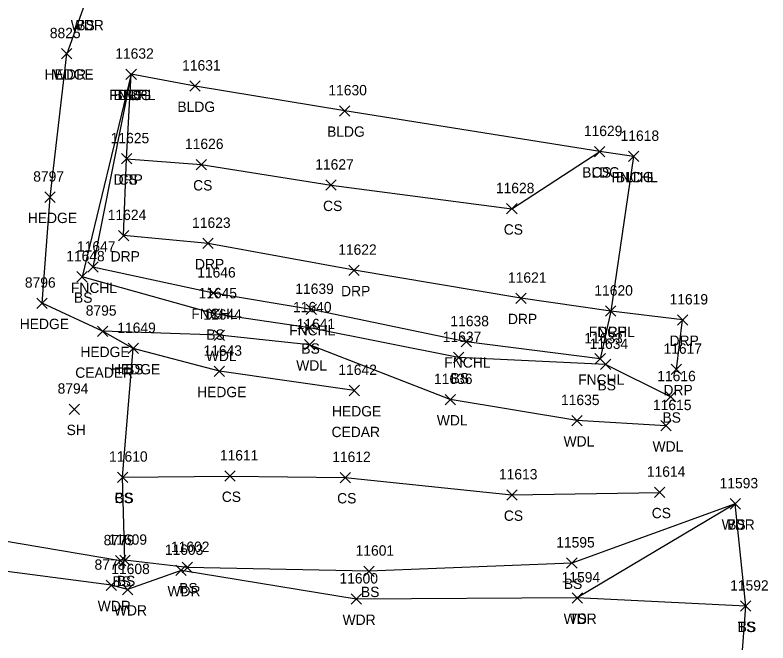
# Model space of a CAD drawing. Extents: x 1462089 to 1464015, y 730534 to 736144.
# Drawn here: x 1463306.8 to 1463452.2, y 734520.2 to 734641.4 of the extents above; entities that cross this region are included whole.
import ezdxf

# ---------------------------------------------------------------- set-up
doc = ezdxf.new("R2010")
doc.units = 0
for name, color, linetype in [('L_A', 7, 'Continuous'), ('L_C', 7, 'Continuous'), ('L_I', 7, 'Continuous'), ('L_TIC', 7, 'Continuous'), ('LAHR', 7, 'Continuous'), ('LAWA', 7, 'Continuous'), ('LBC', 7, 'Continuous'), ('LELB', 7, 'Continuous'), ('LFNC', 7, 'Continuous'), ('R_A', 7, 'Continuous'), ('R_I', 7, 'Continuous'), ('R_TIC', 7, 'Continuous'), ('RDP', 7, 'Continuous')]:
    doc.layers.add(name, color=color, linetype=linetype)

msp = doc.modelspace()

# ---------------------------------------------------------------- linework, layer by layer
at = {"layer": 'L_TIC'}
for points in [[(1463315.73, 734632.96), (1463317.73, 734634.96)], [(1463317.73, 734632.96), (1463315.73, 734634.96)], [(1463315.73, 734632.96), (1463317.73, 734634.96)], [(1463317.73, 734632.96), (1463315.73, 734634.96)], [(1463328.18, 734629), (1463330.18, 734631)], [(1463330.18, 734629), (1463328.18, 734631)], [(1463328.18, 734629), (1463330.18, 734631)], [(1463330.18, 734629), (1463328.18, 734631)], [(1463328.18, 734629), (1463330.18, 734631)], [(1463330.18, 734629), (1463328.18, 734631)], [(1463340.52, 734626.72), (1463342.52, 734628.72)], [(1463342.52, 734626.72), (1463340.52, 734628.72)], [(1463369.43, 734621.93), (1463371.43, 734623.93)], [(1463371.43, 734621.93), (1463369.43, 734623.93)], [(1463418.69, 734614.06), (1463420.69, 734616.06)], [(1463420.69, 734614.06), (1463418.69, 734616.06)], [(1463418.69, 734614.06), (1463420.69, 734616.06)], [(1463420.69, 734614.06), (1463418.69, 734616.06)], [(1463425.21, 734613.14), (1463427.21, 734615.14)], [(1463427.21, 734613.14), (1463425.21, 734615.14)], [(1463425.21, 734613.14), (1463427.21, 734615.14)], [(1463427.21, 734613.14), (1463425.21, 734615.14)], [(1463327.3, 734612.68), (1463329.3, 734614.68)], [(1463329.3, 734612.68), (1463327.3, 734614.68)], [(1463341.71, 734611.56), (1463343.71, 734613.56)], [(1463343.71, 734611.56), (1463341.71, 734613.56)], [(1463366.8, 734607.59), (1463368.8, 734609.59)], [(1463368.8, 734607.59), (1463366.8, 734609.59)], [(1463312.52, 734605.27), (1463314.52, 734607.27)], [(1463314.52, 734605.27), (1463312.52, 734607.27)], [(1463401.7, 734603.04), (1463403.7, 734605.04)], [(1463403.7, 734603.04), (1463401.7, 734605.04)], [(1463320.79, 734591.77), (1463322.79, 734593.77)], [(1463322.79, 734591.77), (1463320.79, 734593.77)], [(1463320.79, 734591.77), (1463322.79, 734593.77)], [(1463322.79, 734591.77), (1463320.79, 734593.77)], [(1463318.7, 734589.89), (1463320.7, 734591.89)], [(1463320.7, 734589.89), (1463318.7, 734591.89)], [(1463318.7, 734589.89), (1463320.7, 734591.89)], [(1463320.7, 734589.89), (1463318.7, 734591.89)], [(1463344.06, 734586.75), (1463346.06, 734588.75)], [(1463346.06, 734586.75), (1463344.06, 734588.75)], [(1463310.96, 734584.8), (1463312.96, 734586.8)], [(1463312.96, 734584.8), (1463310.96, 734586.8)], [(1463344.25, 734582.74), (1463346.25, 734584.74)], [(1463346.25, 734582.74), (1463344.25, 734584.74)], [(1463362.95, 734583.59), (1463364.95, 734585.59)], [(1463364.95, 734583.59), (1463362.95, 734585.59)], [(1463420.8, 734583.27), (1463422.8, 734585.27)], [(1463422.8, 734583.27), (1463420.8, 734585.27)], [(1463322.67, 734579.4), (1463324.67, 734581.4)], [(1463324.67, 734579.4), (1463322.67, 734581.4)], [(1463362.61, 734580.05), (1463364.61, 734582.05)], [(1463364.61, 734580.05), (1463362.61, 734582.05)], [(1463345.18, 734578.62), (1463347.18, 734580.62)], [(1463347.18, 734578.62), (1463345.18, 734580.62)], [(1463362.64, 734576.79), (1463364.64, 734578.79)], [(1463364.64, 734576.79), (1463362.64, 734578.79)], [(1463392.91, 734577.36), (1463394.91, 734579.36)], [(1463394.91, 734577.36), (1463392.91, 734579.36)], [(1463328.58, 734576.06), (1463330.58, 734578.06)], [(1463330.58, 734576.06), (1463328.58, 734578.06)], [(1463328.58, 734576.06), (1463330.58, 734578.06)], [(1463330.58, 734576.06), (1463328.58, 734578.06)], [(1463391.43, 734574.32), (1463393.43, 734576.32)], [(1463393.43, 734574.32), (1463391.43, 734576.32)], [(1463418.76, 734574.06), (1463420.76, 734576.06)], [(1463420.76, 734574.06), (1463418.76, 734576.06)], [(1463419.8, 734572.98), (1463421.8, 734574.98)], [(1463421.8, 734572.98), (1463419.8, 734574.98)], [(1463345.22, 734571.66), (1463347.22, 734573.66)], [(1463347.22, 734571.66), (1463345.22, 734573.66)], [(1463371.27, 734567.95), (1463373.27, 734569.95)], [(1463373.27, 734567.95), (1463371.27, 734569.95)], [(1463389.8, 734566.2), (1463391.8, 734568.2)], [(1463391.8, 734566.2), (1463389.8, 734568.2)], [(1463432.35, 734566.74), (1463434.35, 734568.74)], [(1463434.35, 734566.74), (1463432.35, 734568.74)], [(1463317.23, 734564.34), (1463319.23, 734566.34)], [(1463319.23, 734564.34), (1463317.23, 734566.34)], [(1463414.27, 734562.13), (1463416.27, 734564.13)], [(1463416.27, 734562.13), (1463414.27, 734564.13)], [(1463431.46, 734561.16), (1463433.46, 734563.16)], [(1463433.46, 734561.16), (1463431.46, 734563.16)], [(1463326.51, 734551.21), (1463328.51, 734553.21)], [(1463328.51, 734551.21), (1463326.51, 734553.21)], [(1463326.51, 734551.21), (1463328.51, 734553.21)], [(1463328.51, 734551.21), (1463326.51, 734553.21)], [(1463347.24, 734551.44), (1463349.24, 734553.44)], [(1463349.24, 734551.44), (1463347.24, 734553.44)], [(1463369.52, 734551.15), (1463371.52, 734553.15)], [(1463371.52, 734551.15), (1463369.52, 734553.15)], [(1463401.72, 734547.79), (1463403.72, 734549.79)], [(1463403.72, 734547.79), (1463401.72, 734549.79)], [(1463430.28, 734548.29), (1463432.28, 734550.29)], [(1463432.28, 734548.29), (1463430.28, 734550.29)], [(1463444.85, 734546.07), (1463446.85, 734548.07)], [(1463446.85, 734546.07), (1463444.85, 734548.07)], [(1463444.85, 734546.07), (1463446.85, 734548.07)], [(1463446.85, 734546.07), (1463444.85, 734548.07)], [(1463326.13, 734535.08), (1463328.13, 734537.08)], [(1463328.13, 734535.08), (1463326.13, 734537.08)], [(1463326.97, 734535.18), (1463328.97, 734537.18)], [(1463328.97, 734535.18), (1463326.97, 734537.18)], [(1463413.29, 734534.64), (1463415.29, 734536.64)], [(1463415.29, 734534.64), (1463413.29, 734536.64)], [(1463337.83, 734533.22), (1463339.83, 734535.22)], [(1463339.83, 734533.22), (1463337.83, 734535.22)], [(1463339.01, 734533.78), (1463341.01, 734535.78)], [(1463341.01, 734533.78), (1463339.01, 734535.78)], [(1463374.11, 734533.07), (1463376.11, 734535.07)], [(1463376.11, 734533.07), (1463374.11, 734535.07)], [(1463324.36, 734530.35), (1463326.36, 734532.35)], [(1463326.36, 734530.35), (1463324.36, 734532.35)], [(1463327.49, 734529.51), (1463329.49, 734531.51)], [(1463329.49, 734529.51), (1463327.49, 734531.51)], [(1463371.65, 734527.69), (1463373.65, 734529.69)], [(1463373.65, 734527.69), (1463371.65, 734529.69)], [(1463414.34, 734527.9), (1463416.34, 734529.9)], [(1463416.34, 734527.9), (1463414.34, 734529.9)], [(1463414.34, 734527.9), (1463416.34, 734529.9)], [(1463416.34, 734527.9), (1463414.34, 734529.9)], [(1463446.88, 734526.32), (1463448.88, 734528.32)], [(1463448.88, 734526.32), (1463446.88, 734528.32)], [(1463446.88, 734526.32), (1463448.88, 734528.32)], [(1463448.88, 734526.32), (1463446.88, 734528.32)]]:
    msp.add_lwpolyline(points, dxfattribs=at)
at = {"layer": 'LAHR'}
for points in [[(1463323.67, 734580.4), (1463311.96, 734585.8), (1463313.52, 734606.27), (1463316.73, 734633.96)], [(1463372.27, 734568.95), (1463346.22, 734572.66), (1463329.58, 734577.06)]]:
    msp.add_lwpolyline(points, dxfattribs=at)
at = {"layer": 'LAWA'}
for points in [[(1463325.36, 734531.35), (1463290.38, 734535.93), (1463282.65, 734568.96), (1463284.52, 734602.64), (1463285.26, 734647.37), (1463289, 734665.01), (1463295.84, 734662.53), (1463303.11, 734657.04), (1463320.15, 734643.47), (1463316.73, 734633.96)], [(1463346.18, 734579.62), (1463323.67, 734580.4)], [(1463432.46, 734562.16), (1463415.27, 734563.13), (1463390.8, 734567.2), (1463363.64, 734577.79), (1463346.18, 734579.62)], [(1463445.85, 734547.07), (1463415.34, 734528.9), (1463372.65, 734528.69), (1463338.83, 734534.22), (1463328.49, 734530.51)], [(1463328.49, 734530.51), (1463325.36, 734531.35)]]:
    msp.add_lwpolyline(points, dxfattribs=at)
at = {"layer": 'LBC'}
msp.add_lwpolyline([(1463426.21, 734614.14), (1463419.69, 734615.06), (1463370.43, 734622.93), (1463341.52, 734627.72), (1463329.18, 734630)], dxfattribs=at)
at = {"layer": 'LELB'}
for points in [[(1463327.13, 734536.08), (1463296.31, 734541.27), (1463296.41, 734567.83), (1463303.06, 734603.64), (1463303.11, 734657.04), (1463303.32, 734701.07)], [(1463329.18, 734630), (1463319.7, 734590.89)], [(1463328.3, 734613.68), (1463342.71, 734612.56), (1463367.8, 734608.59), (1463402.7, 734604.04), (1463419.69, 734615.06)], [(1463433.35, 734567.74), (1463420.8, 734573.98), (1463392.43, 734575.32), (1463363.61, 734581.05), (1463345.25, 734583.74), (1463319.7, 734590.89)], [(1463329.58, 734577.06), (1463323.67, 734580.4)], [(1463442.1, 734471.28), (1463445.39, 734494.21), (1463447.88, 734527.32), (1463445.85, 734547.07), (1463414.29, 734535.64), (1463375.11, 734534.07), (1463340.01, 734534.78), (1463327.97, 734536.18), (1463327.51, 734552.21), (1463329.58, 734577.06)], [(1463327.51, 734552.21), (1463348.24, 734552.44), (1463370.52, 734552.15), (1463402.72, 734548.79), (1463431.28, 734549.29)], [(1463447.88, 734527.32), (1463415.34, 734528.9)]]:
    msp.add_lwpolyline(points, dxfattribs=at)
at = {"layer": 'LFNC'}
for points in [[(1463329.18, 734630), (1463321.79, 734592.77)], [(1463426.21, 734614.14), (1463421.8, 734584.27), (1463419.76, 734575.06), (1463393.91, 734578.36), (1463363.95, 734584.59), (1463345.06, 734587.75), (1463321.79, 734592.77)]]:
    msp.add_lwpolyline(points, dxfattribs=at)
at = {"layer": 'R_TIC'}
for points in [[(1463328.18, 734629), (1463330.18, 734631)], [(1463330.18, 734629), (1463328.18, 734631)], [(1463327.3, 734612.68), (1463329.3, 734614.68)], [(1463329.3, 734612.68), (1463327.3, 734614.68)], [(1463326.73, 734597.85), (1463328.73, 734599.85)], [(1463328.73, 734597.85), (1463326.73, 734599.85)], [(1463343.02, 734596.34), (1463345.02, 734598.34)], [(1463345.02, 734596.34), (1463343.02, 734598.34)], [(1463371.23, 734591.15), (1463373.23, 734593.15)], [(1463373.23, 734591.15), (1463371.23, 734593.15)], [(1463403.47, 734585.76), (1463405.47, 734587.76)], [(1463405.47, 734585.76), (1463403.47, 734587.76)], [(1463420.8, 734583.27), (1463422.8, 734585.27)], [(1463422.8, 734583.27), (1463420.8, 734585.27)], [(1463434.67, 734581.56), (1463436.67, 734583.56)], [(1463436.67, 734581.56), (1463434.67, 734583.56)], [(1463433.49, 734572.04), (1463435.49, 734574.04)], [(1463435.49, 734572.04), (1463433.49, 734574.04)]]:
    msp.add_lwpolyline(points, dxfattribs=at)
at = {"layer": 'RDP'}
msp.add_lwpolyline([(1463434.49, 734573.04), (1463435.67, 734582.56), (1463421.8, 734584.27), (1463404.47, 734586.76), (1463372.23, 734592.15), (1463344.02, 734597.34), (1463327.73, 734598.85), (1463328.3, 734613.68), (1463329.18, 734630)], dxfattribs=at)

# ---------------------------------------------------------------- texts
at = {"layer": 'L_A'}
for s, p in [('WDR', (1463317.51, 734638.47)), ('BS', (1463318.59, 734638.47)), ('HEDGE', (1463312.43, 734628.96)), ('WDR', (1463314.09, 734628.96)), ('FNCHL', (1463324.93, 734625)), ('BLDG', (1463325.77, 734625)), ('BS', (1463327.62, 734625)), ('BLDG', (1463338.11, 734622.72)), ('BLDG', (1463367.02, 734617.93)), ('BLDG', (1463416.28, 734610.06)), ('CS', (1463418.13, 734610.06)), ('CS', (1463326.74, 734608.68)), ('FNCHL', (1463421.96, 734609.14)), ('BLDG', (1463422.8, 734609.14)), ('CS', (1463341.15, 734607.56)), ('CS', (1463366.24, 734603.59)), ('HEDGE', (1463309.22, 734601.27)), ('CS', (1463401.14, 734599.04)), ('FNCHL', (1463317.54, 734587.77)), ('FNCHL', (1463317.54, 734587.77)), ('BS', (1463318.14, 734585.89)), ('BS', (1463318.14, 734585.89)), ('FNCHL', (1463340.81, 734582.75)), ('HEDGE', (1463307.66, 734580.8)), ('FNCHL', (1463359.7, 734579.59)), ('FNCHL', (1463417.55, 734579.27)), ('BS', (1463343.69, 734578.74)), ('HEDGE', (1463319.37, 734575.4)), ('BS', (1463362.05, 734576.05)), ('WDL', (1463343.6, 734574.62)), ('HEDGE', (1463325.28, 734572.06)), ('BS', (1463328.02, 734572.06)), ('WDL', (1463361.06, 734572.79)), ('FNCHL', (1463389.66, 734573.36)), ('BS', (1463390.87, 734570.32)), ('FNCHL', (1463415.51, 734570.06)), ('HEDGE', (1463341.92, 734567.66)), ('BS', (1463419.24, 734568.98)), ('HEDGE', (1463367.97, 734563.95)), ('WDL', (1463388.21, 734562.2)), ('BS', (1463431.79, 734562.74)), ('SH', (1463316.71, 734560.34)), ('WDL', (1463412.69, 734558.13)), ('WDL', (1463429.88, 734557.16)), ('CS', (1463346.68, 734547.44)), ('CS', (1463325.95, 734547.21)), ('BS', (1463325.95, 734547.21)), ('CS', (1463368.96, 734547.15)), ('CS', (1463401.16, 734543.79)), ('CS', (1463429.72, 734544.29)), ('WDR', (1463443.22, 734542.07)), ('BS', (1463444.29, 734542.07)), ('BS', (1463325.57, 734531.08)), ('BS', (1463326.41, 734531.18)), ('BS', (1463412.74, 734530.64)), ('WDR', (1463336.19, 734529.22)), ('BS', (1463338.45, 734529.78)), ('BS', (1463373.56, 734529.07)), ('WDR', (1463322.72, 734526.35)), ('WDR', (1463325.85, 734525.51)), ('WDR', (1463370.01, 734523.69)), ('WDR', (1463412.7, 734523.9)), ('TS', (1463413.75, 734523.9)), ('TS', (1463446.29, 734522.32)), ('BS', (1463446.32, 734522.32))]:
    msp.add_text(s, height=2, dxfattribs=at).set_placement(p)
at = {"layer": 'L_C'}
for s, p in [('CEADER', (1463318.39, 734571.4)), ('CEDAR', (1463367.88, 734559.95))]:
    msp.add_text(s, height=2, dxfattribs=at).set_placement(p)
at = {"layer": 'L_I'}
for s, p in [('8825', (1463313.47, 734636.96)), ('8825', (1463313.47, 734636.96)), ('11632', (1463326.11, 734633)), ('11632', (1463326.11, 734633)), ('11632', (1463326.11, 734633)), ('11631', (1463339.02, 734630.72)), ('11630', (1463367.27, 734625.93)), ('11629', (1463416.61, 734618.06)), ('11629', (1463416.61, 734618.06)), ('11618', (1463423.71, 734617.14)), ('11618', (1463423.71, 734617.14)), ('11625', (1463325.23, 734616.68)), ('11626', (1463339.58, 734615.56)), ('11627', (1463364.73, 734611.59)), ('8797', (1463310.26, 734609.27)), ('11628', (1463399.62, 734607.04)), ('11647', (1463318.72, 734595.77)), ('11647', (1463318.72, 734595.77)), ('11648', (1463316.63, 734593.89)), ('11648', (1463316.63, 734593.89)), ('11646', (1463341.93, 734590.75)), ('8796', (1463308.65, 734588.8)), ('11645', (1463342.18, 734586.74)), ('11639', (1463360.88, 734587.59)), ('11620', (1463418.64, 734587.27)), ('11640', (1463360.45, 734584.05)), ('8795', (1463320.41, 734583.4)), ('11644', (1463343.11, 734582.62)), ('11641', (1463361.14, 734580.79)), ('11638', (1463390.84, 734581.36)), ('11649', (1463326.5, 734580.06)), ('11649', (1463326.5, 734580.06)), ('11637', (1463389.36, 734578.32)), ('11633', (1463416.69, 734578.06)), ('11634', (1463417.73, 734576.98)), ('11643', (1463343.15, 734575.66)), ('11642', (1463369.2, 734571.95)), ('11616', (1463430.79, 734570.74)), ('11636', (1463387.67, 734570.2)), ('8794', (1463314.97, 734568.34)), ('11635', (1463412.2, 734566.13)), ('11615', (1463429.96, 734565.16)), ('11610', (1463324.92, 734555.21)), ('11610', (1463324.92, 734555.21)), ('11611', (1463346.31, 734555.44)), ('11612', (1463368.01, 734555.15)), ('11613', (1463400.21, 734551.79)), ('11614', (1463428.77, 734552.29)), ('11593', (1463442.83, 734550.07)), ('11593', (1463442.83, 734550.07)), ('8779', (1463323.86, 734539.08)), ('11609', (1463324.81, 734539.18)), ('11595', (1463411.27, 734538.64)), ('11603', (1463335.68, 734537.22)), ('11602', (1463336.86, 734537.78)), ('11601', (1463372.53, 734537.07)), ('8778', (1463322.1, 734534.35)), ('11608', (1463325.34, 734533.51)), ('11600', (1463369.41, 734531.69)), ('11594', (1463412.32, 734531.9)), ('11594', (1463412.32, 734531.9)), ('11592', (1463444.86, 734530.32)), ('11592', (1463444.86, 734530.32))]:
    msp.add_text(s, height=2, dxfattribs=at).set_placement(p)
at = {"layer": 'R_A'}
for p in [(1463326.67, 734625), (1463325.79, 734608.68), (1463325.22, 734593.85), (1463341.51, 734592.34), (1463369.72, 734587.15), (1463401.95, 734581.76), (1463419.29, 734579.27), (1463433.16, 734577.56), (1463431.98, 734568.04)]:
    msp.add_text('DRP', height=2, dxfattribs=at).set_placement(p)
at = {"layer": 'R_I'}
for s, p in [('11632', (1463326.11, 734633)), ('11625', (1463325.23, 734616.68)), ('11624', (1463324.66, 734601.85)), ('11623', (1463340.95, 734600.34)), ('11622', (1463369.16, 734595.15)), ('11621', (1463401.96, 734589.76)), ('11620', (1463418.64, 734587.27)), ('11619', (1463433.16, 734585.56)), ('11617', (1463431.99, 734576.04))]:
    msp.add_text(s, height=2, dxfattribs=at).set_placement(p)

doc.saveas('drawing.dxf')
